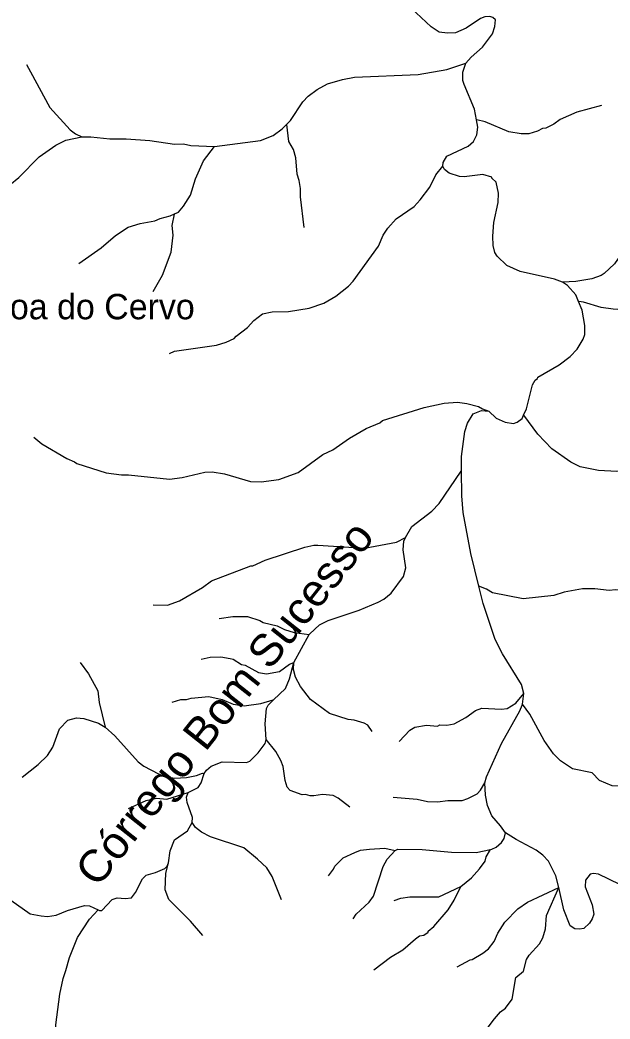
# Model space of a CAD drawing. Extents: x 393 to 446.6, y 8175.5 to 8231.
# Drawn here: x 407.98 to 411.7, y 8190.87 to 8197.16 of the extents above; entities that cross this region are included whole.
import ezdxf
from ezdxf.enums import TextEntityAlignment as Align

# ---------------------------------------------------------------- set-up
doc = ezdxf.new("R2010")
doc.units = 0
doc.header["$LTSCALE"] = 0.064
doc.linetypes.add('LONG_DASHED', pattern=[7.5, 6, -1.5])
doc.layers.add('61', color=7, linetype='Continuous')
doc.layers.add('7', color=7, linetype='Continuous', lineweight=25)
doc.layers.add('9', color=7, linetype='LONG_DASHED', lineweight=25)

msp = doc.modelspace()

# ---------------------------------------------------------------- linework, layer by layer
at = {"layer": '7'}
msp.add_line((411.1435, 8192.8527), (411.1518, 8192.9183), dxfattribs=at)
for points in [[(410.7869, 8196.8912), (410.8196, 8196.9296), (410.8915, 8196.993), (410.9545, 8197.077), (410.969, 8197.1222), (410.9738, 8197.1642), (410.956, 8197.1803), (410.9383, 8197.1868), (410.906, 8197.1836), (410.8802, 8197.1739), (410.7898, 8197.1125), (410.7219, 8197.0834), (410.6703, 8197.0802), (410.6186, 8197.0883), (410.5685, 8197.1206), (410.4102, 8197.2691), (410.315, 8197.3224), (410.2133, 8197.3693), (410.1761, 8197.4322), (410.1761, 8197.4435), (410.1955, 8197.4742), (410.3635, 8197.5388), (410.512, 8197.647), (410.5496, 8197.6798)], [(409.6577, 8196.5066), (409.6812, 8196.5297), (409.7579, 8196.6475), (409.7934, 8196.6846), (409.85, 8196.7265), (409.9145, 8196.7621), (410.0082, 8196.7895), (410.0857, 8196.8041), (410.4862, 8196.8202), (410.667, 8196.8525), (410.7869, 8196.8912)], [(410.8538, 8196.5356), (410.8414, 8196.6022), (410.7752, 8196.7573), (410.7671, 8196.7831), (410.7671, 8196.8348), (410.7869, 8196.8912)], [(408.0169, 8196.8829), (408.042, 8196.8369), (408.1641, 8196.6135), (408.2917, 8196.4714), (408.3256, 8196.4456), (408.3646, 8196.4273)], [(411.6413, 8196.6258), (411.4857, 8196.5828), (411.3807, 8196.536), (411.342, 8196.5086), (411.2904, 8196.4827), (411.2693, 8196.4811), (411.2387, 8196.4633), (411.1838, 8196.4472), (411.1353, 8196.4472), (411.0578, 8196.4601), (410.9076, 8196.5231), (410.8554, 8196.5352), (410.8538, 8196.5356)], [(410.642, 8196.2433), (410.6431, 8196.2654), (410.6676, 8196.3061), (410.801, 8196.3697), (410.8349, 8196.3987), (410.8559, 8196.4408), (410.8624, 8196.4892), (410.8538, 8196.5356)], [(409.2018, 8196.3668), (409.4915, 8196.4052), (409.5722, 8196.4359), (409.6287, 8196.4779), (409.6577, 8196.5066)], [(409.7668, 8195.8564), (409.7433, 8196.05), (409.7433, 8196.1017), (409.7353, 8196.1533), (409.7223, 8196.1921), (409.7143, 8196.2954), (409.6997, 8196.3471), (409.6707, 8196.3988), (409.6579, 8196.5052), (409.6577, 8196.5066)], [(407.603, 8195.7246), (407.6183, 8195.7722), (407.6344, 8195.7997), (407.7168, 8195.9111), (407.7717, 8195.9676), (407.8282, 8196.0467), (407.846, 8196.0564), (407.9122, 8196.1242), (407.9687, 8196.1711), (408.0963, 8196.3019), (408.2012, 8196.3761), (408.2642, 8196.4068), (408.3646, 8196.4273)], [(408.3646, 8196.4273), (408.4225, 8196.4278), (408.542, 8196.4149), (408.6453, 8196.4149), (408.7939, 8196.4036), (408.9489, 8196.381), (409.007, 8196.3826), (409.0522, 8196.3729), (409.2018, 8196.3668)], [(408.9503, 8195.942), (408.9745, 8195.9538), (409.007, 8195.9902), (409.0506, 8196.0597), (409.0829, 8196.163), (409.1329, 8196.2761), (409.2018, 8196.3668)], [(408.9175, 8195.0614), (408.9501, 8195.0765), (409.2137, 8195.115), (409.2751, 8195.1344), (409.3267, 8195.157), (409.338, 8195.1715), (409.4107, 8195.2264), (409.4494, 8195.27), (409.5044, 8195.312), (409.5658, 8195.3249), (409.6691, 8195.3265), (409.7983, 8195.3475), (409.8919, 8195.3798), (409.9662, 8195.4234), (410.047, 8195.4864), (410.076, 8195.5171), (410.2358, 8195.7383), (410.2649, 8195.8078), (410.294, 8195.853), (410.3473, 8195.9111), (410.4603, 8195.9886), (410.4991, 8196.0306), (410.5588, 8196.1113), (410.5976, 8196.1889), (410.642, 8196.2433)], [(411.3969, 8195.5106), (411.3453, 8195.53), (411.1289, 8195.5785), (411.0449, 8195.6172), (410.9835, 8195.6753), (410.969, 8195.6995), (410.9593, 8195.7432), (410.9561, 8195.8013), (410.9642, 8195.8885), (410.9916, 8196.0145), (410.9932, 8196.0726), (410.9771, 8196.142), (410.9512, 8196.1678), (410.9512, 8196.1743), (410.8931, 8196.1904), (410.7768, 8196.1759), (410.7478, 8196.1775), (410.6815, 8196.1985), (410.6513, 8196.2212), (410.642, 8196.2433)], [(411.9603, 8195.9613), (411.925, 8195.882), (411.9217, 8195.8626), (411.757, 8195.6754), (411.7231, 8195.6269), (411.6585, 8195.5671), (411.6391, 8195.5542), (411.581, 8195.5332), (411.4809, 8195.5154), (411.3969, 8195.5106)], [(408.3469, 8195.6285), (408.4871, 8195.7286), (408.5775, 8195.8061), (408.6582, 8195.8578), (408.7341, 8195.882), (408.8262, 8195.8982), (408.8585, 8195.9127), (408.9231, 8195.9288), (408.9503, 8195.942)], [(408.8147, 8195.4533), (408.873, 8195.5559), (408.9279, 8195.7012), (408.9408, 8195.8078), (408.9343, 8195.8691), (408.9501, 8195.941), (408.9503, 8195.942)], [(411.4975, 8195.3892), (411.48, 8195.431), (411.4276, 8195.4913), (411.3969, 8195.5106)], [(411.1511, 8194.674), (411.1685, 8194.7131), (411.2064, 8194.8647), (411.2241, 8194.8938), (411.2387, 8194.9051), (411.2403, 8194.9131), (411.3743, 8194.9907), (411.4453, 8195.0423), (411.4889, 8195.0891), (411.5261, 8195.1522), (411.5374, 8195.1812), (411.5374, 8195.2394), (411.5196, 8195.3362), (411.4975, 8195.3892)], [(412.4377, 8195.047), (412.4034, 8195.0584), (412.3432, 8195.0956), (412.298, 8195.1295), (412.2108, 8195.2103), (412.1316, 8195.2684), (412.0897, 8195.2958), (412.0235, 8195.3233), (411.933, 8195.3394), (411.8071, 8195.3362), (411.7167, 8195.341), (411.6391, 8195.3524), (411.5293, 8195.3863), (411.4986, 8195.3891), (411.4975, 8195.3892)], [(410.7597, 8194.3237), (410.7592, 8194.413), (410.7801, 8194.5708), (410.7962, 8194.6225), (410.8333, 8194.6822), (410.8855, 8194.7034), (410.9309, 8194.6976)], [(410.9309, 8194.6976), (410.9787, 8194.6548), (411.0352, 8194.629), (411.0869, 8194.6209), (411.1095, 8194.629), (411.1418, 8194.6532), (411.1511, 8194.674)], [(412.17, 8194.3271), (412.0105, 8194.3318), (411.8426, 8194.3286), (411.7393, 8194.3189), (411.623, 8194.3254), (411.5067, 8194.348), (411.4486, 8194.377), (411.3291, 8194.461), (411.2402, 8194.5531), (411.1522, 8194.6724), (411.1511, 8194.674)], [(410.8688, 8193.5959), (410.8172, 8193.8022), (410.7703, 8194.0606), (410.7607, 8194.1639), (410.7597, 8194.3237)], [(411.1518, 8192.9183), (411.1367, 8192.9765), (411.0174, 8193.1692), (410.9722, 8193.2596), (410.8963, 8193.4857), (410.8688, 8193.5959)], [(412.0973, 8193.5655), (412.0038, 8193.5558), (411.9104, 8193.5535), (411.7296, 8193.5729), (411.6908, 8193.568), (411.6004, 8193.5793), (411.5229, 8193.5793), (411.4066, 8193.5583), (411.342, 8193.5373), (411.1482, 8193.5163), (410.9545, 8193.5535), (410.9173, 8193.5761), (410.8688, 8193.5959)], [(410.3668, 8192.6161), (410.4345, 8192.688), (410.4651, 8192.7057), (410.5379, 8192.7203), (410.6073, 8192.7138), (410.6234, 8192.7219), (410.667, 8192.7203), (410.7139, 8192.7267), (410.7865, 8192.7671), (410.8479, 8192.8123), (410.8867, 8192.8268), (411.0126, 8192.8204), (411.0465, 8192.8252), (411.103, 8192.8575), (411.1518, 8192.9183)], [(410.9061, 8192.3563), (410.9166, 8192.3936), (411.0126, 8192.604), (411.1273, 8192.8107), (411.1425, 8192.845), (411.1435, 8192.8527)], [(410.328, 8192.2651), (410.4797, 8192.252), (410.5443, 8192.2374), (410.6089, 8192.2358), (410.6735, 8192.2439), (410.7639, 8192.2455), (410.7995, 8192.2568), (410.8576, 8192.2875), (410.8786, 8192.3101), (410.9061, 8192.3563)], [(411.0377, 8192.0411), (411.0045, 8192.084), (410.9512, 8192.1486), (410.9238, 8192.2132), (410.9108, 8192.2778), (410.9061, 8192.3563)], [(410.9414, 8191.9354), (410.9514, 8191.9373), (410.9781, 8191.9501), (411.0126, 8191.9807), (411.0287, 8192.0049), (411.0377, 8192.0411)], [(411.3722, 8191.6951), (411.3721, 8191.6956), (411.3549, 8191.7691), (411.3081, 8191.8612), (411.2726, 8191.8999), (411.2306, 8191.9323), (411.1046, 8191.9984), (411.0377, 8192.0411)], [(409.9203, 8191.7701), (409.9529, 8191.812), (409.9597, 8191.8305), (410.013, 8191.8822), (410.0873, 8191.9177), (410.1228, 8191.9306), (410.1794, 8191.9387), (410.2763, 8191.9435), (410.3411, 8191.9286)], [(410.0757, 8191.4977), (410.0955, 8191.528), (410.1777, 8191.6044), (410.2052, 8191.6416), (410.2649, 8191.8289), (410.2907, 8191.8757), (410.3411, 8191.9286)], [(410.3411, 8191.9286), (410.3585, 8191.9368), (410.512, 8191.9355), (410.6961, 8191.9193), (410.8511, 8191.9177), (410.9414, 8191.9354)], [(410.7556, 8191.7016), (410.8221, 8191.7562), (410.8737, 8191.8128), (410.9076, 8191.8628), (410.9157, 8191.8903), (410.9413, 8191.9351), (410.9414, 8191.9354)], [(411.757, 8191.7159), (411.623, 8191.7805), (411.5907, 8191.7853), (411.5697, 8191.7805), (411.5422, 8191.7417), (411.539, 8191.6997), (411.5826, 8191.5867), (411.5939, 8191.5286), (411.5842, 8191.4995), (411.5665, 8191.4704), (411.5309, 8191.4381), (411.5035, 8191.4333), (411.4744, 8191.4365), (411.4453, 8191.4543), (411.405, 8191.5544), (411.3722, 8191.6951)], [(410.2061, 8191.1766), (410.3118, 8191.2572), (410.3893, 8191.3041), (410.4684, 8191.3735), (410.4942, 8191.3913), (410.5217, 8191.3961), (410.5491, 8191.4139), (410.5491, 8191.4204), (410.5847, 8191.4494), (410.6751, 8191.556), (410.7138, 8191.6158), (410.7556, 8191.7016)], [(410.3348, 8191.6138), (410.3764, 8191.6287), (410.4345, 8191.6383), (410.617, 8191.6367), (410.7556, 8191.7016)], [(410.7322, 8191.1959), (410.814, 8191.2411), (410.8269, 8191.2427), (410.8931, 8191.2815), (410.9286, 8191.3105), (410.9657, 8191.3558), (410.9884, 8191.4074), (411.0336, 8191.4769), (411.1143, 8191.5624), (411.1757, 8191.6044), (411.3722, 8191.6951)]]:
    msp.add_lwpolyline(points, dxfattribs=at)
at = {"layer": '9'}
msp.add_line((409.7015, 8193.1148), (409.7998, 8193.2899), dxfattribs=at)
for points in [[(408.0623, 8194.5337), (408.1123, 8194.4918), (408.2699, 8194.3999), (408.3199, 8194.3802), (408.3336, 8194.3691), (408.5183, 8194.3103), (408.6162, 8194.2964), (408.6595, 8194.2977), (408.919, 8194.2706), (408.999, 8194.2813), (409.1419, 8194.3137), (409.1871, 8194.3156), (409.265, 8194.3041), (409.4286, 8194.2559), (409.4967, 8194.2531), (409.6075, 8194.2678), (409.7298, 8194.3121), (409.8859, 8194.4245), (409.9491, 8194.4554), (410.0539, 8194.529), (410.1583, 8194.5885), (410.2438, 8194.6258), (410.2604, 8194.6402), (410.523, 8194.7213), (410.6492, 8194.7484), (410.734, 8194.7546), (410.7936, 8194.7466), (410.8666, 8194.7274), (410.8912, 8194.7134), (410.9309, 8194.6976)], [(410.4064, 8193.9024), (410.4461, 8193.9713), (410.5717, 8194.0686), (410.6186, 8194.1155), (410.758, 8194.3211), (410.7597, 8194.3237)], [(408.8152, 8193.4778), (408.9053, 8193.476), (408.9812, 8193.5034), (409.1265, 8193.5874), (409.183, 8193.6294), (409.4301, 8193.723), (409.443, 8193.723), (409.5205, 8193.7585), (409.7724, 8193.8409), (409.8273, 8193.8538), (409.8532, 8193.8538), (410.1471, 8193.8345), (410.3485, 8193.8736), (410.4064, 8193.9024)], [(409.7998, 8193.2899), (409.803, 8193.2956), (409.8645, 8193.3517), (409.9178, 8193.3791), (410.1148, 8193.4437), (410.2342, 8193.4937), (410.2698, 8193.5131), (410.3166, 8193.5519), (410.3941, 8193.6569), (410.4087, 8193.7101), (410.3909, 8193.8248), (410.3957, 8193.8781), (410.4064, 8193.9024)], [(409.2303, 8193.3927), (409.3171, 8193.4049), (409.4107, 8193.4049), (409.4882, 8193.3791), (409.5092, 8193.3662), (409.598, 8193.3452), (409.6433, 8193.3226), (409.7046, 8193.3032), (409.7998, 8193.2899)], [(408.3555, 8193.1135), (408.4079, 8193.0432), (408.466, 8192.9366), (408.4741, 8192.8624), (408.5135, 8192.7064)], [(409.1179, 8193.1347), (409.175, 8193.1482), (409.2412, 8193.1498), (409.3009, 8193.1401), (409.3187, 8193.1352), (409.372, 8193.1013), (409.3962, 8193.0981), (409.4786, 8193.0513), (409.5302, 8193.0432), (409.611, 8193.0577), (409.6739, 8193.1046), (409.7015, 8193.1148)], [(409.5749, 8192.8796), (409.6495, 8192.9509), (409.6752, 8193.0104), (409.7015, 8193.1148)], [(410.1953, 8192.6804), (410.1681, 8192.7186), (410.1454, 8192.7316), (410.0825, 8192.7509), (410.0437, 8192.7558), (409.9275, 8192.7929), (409.8063, 8192.8817), (409.745, 8192.9625), (409.7127, 8193.0222), (409.7008, 8193.0701), (409.7015, 8193.1148)], [(408.9345, 8192.8643), (408.9905, 8192.8806), (409.0248, 8192.8801), (409.0538, 8192.8898), (409.1653, 8192.8995), (409.2509, 8192.8818), (409.3203, 8192.8527), (409.3899, 8192.8414), (409.4949, 8192.8565), (409.5713, 8192.8786), (409.5749, 8192.8796)], [(409.5286, 8192.6298), (409.5205, 8192.7283), (409.5302, 8192.8236), (409.5399, 8192.8462), (409.5749, 8192.8796)], [(412.1112, 8192.3036), (412.0929, 8192.2746), (412.0622, 8192.2536), (412.0315, 8192.2504), (411.8878, 8192.3166), (411.7942, 8192.3327), (411.7086, 8192.336), (411.6295, 8192.3698), (411.5826, 8192.4183), (411.4583, 8192.4441), (411.384, 8192.4942), (411.3404, 8192.5394), (411.2806, 8192.6234), (411.1902, 8192.7881), (411.1439, 8192.8521), (411.1435, 8192.8527)], [(407.9883, 8192.3911), (408.0898, 8192.4716), (408.1496, 8192.5281), (408.1818, 8192.5814), (408.2238, 8192.696), (408.2771, 8192.7509), (408.332, 8192.7655), (408.3789, 8192.7623), (408.4709, 8192.7315), (408.5135, 8192.7064)], [(408.5135, 8192.7064), (408.573, 8192.6516), (408.7196, 8192.4877), (408.7567, 8192.4603), (408.8488, 8192.4118), (408.8875, 8192.3973), (408.9505, 8192.3844), (409.0264, 8192.3892), (409.0878, 8192.4021), (409.1265, 8192.4167), (409.1366, 8192.415)], [(409.1366, 8192.415), (409.1506, 8192.436), (409.1809, 8192.4617), (409.2493, 8192.4877), (409.4043, 8192.4845), (409.4252, 8192.4926), (409.4769, 8192.5443), (409.5205, 8192.604), (409.5286, 8192.6298)], [(410.0557, 8192.2023), (409.9824, 8192.2584), (409.9501, 8192.2762), (409.8839, 8192.2826), (409.8273, 8192.273), (409.8047, 8192.2746), (409.7757, 8192.2826), (409.7547, 8192.2811), (409.6788, 8192.3085), (409.661, 8192.3279), (409.6481, 8192.3715), (409.6352, 8192.4587), (409.6206, 8192.4974), (409.5884, 8192.5539), (409.5286, 8192.6298)], [(409.0362, 8192.2949), (409.0981, 8192.3264), (409.1179, 8192.3567), (409.1366, 8192.415)], [(408.6601, 8192.1939), (408.7713, 8192.2455), (408.8359, 8192.26), (408.9021, 8192.252), (409.0362, 8192.2949)], [(409.0613, 8192.1054), (409.0636, 8192.138), (409.0286, 8192.2313), (409.0251, 8192.2663), (409.0362, 8192.2949)], [(408.9127, 8191.8523), (408.9232, 8191.9281), (408.9489, 8191.9969), (409.0309, 8192.054), (409.0613, 8192.1054)], [(409.6243, 8191.6189), (409.6162, 8191.6391), (409.5659, 8191.7647), (409.5318, 8191.8192), (409.4737, 8191.8741), (409.3865, 8191.9468), (409.1766, 8192.0162), (409.1201, 8192.0453), (409.0829, 8192.0743), (409.0613, 8192.1054)], [(408.4694, 8191.5545), (408.4761, 8191.5514), (408.4924, 8191.5514), (408.5572, 8191.6208), (408.5887, 8191.6313), (408.6389, 8191.627), (408.6792, 8191.6319), (408.7043, 8191.664), (408.7487, 8191.7515), (408.772, 8191.7736), (408.8292, 8191.7899), (408.8881, 8191.8161), (408.9033, 8191.8313), (408.9127, 8191.8523)], [(409.1281, 8191.3938), (409.0499, 8191.4848), (408.9133, 8191.6206), (408.8908, 8191.682), (408.894, 8191.7869), (408.9127, 8191.8523)], [(410.9033, 8190.7814), (410.9675, 8190.8689), (411.0061, 8190.9133), (411.0368, 8190.9359), (411.0788, 8190.9925), (411.103, 8191.1297), (411.1498, 8191.1684), (411.1691, 8191.2413), (411.1854, 8191.2705), (411.2519, 8191.3416), (411.2718, 8191.3789), (411.2887, 8191.4349), (411.2952, 8191.5189), (411.3722, 8191.6951)], [(407.9175, 8191.6163), (408.0398, 8191.5302), (408.1092, 8191.5172), (408.148, 8191.514), (408.2045, 8191.5221), (408.2755, 8191.5511), (408.3821, 8191.5835), (408.413, 8191.5806), (408.4694, 8191.5545)], [(408.1751, 8190.5341), (408.1756, 8190.536), (408.1931, 8190.6736), (408.2012, 8190.831), (408.227, 8191.0247), (408.2481, 8191.1232), (408.2635, 8191.1731), (408.2884, 8191.254), (408.3385, 8191.3816), (408.4128, 8191.4962), (408.4692, 8191.5543), (408.4694, 8191.5545)]]:
    msp.add_lwpolyline(points, dxfattribs=at)

# ---------------------------------------------------------------- texts
at = {"layer": '61'}
msp.add_text('Lagoa do Cervo', height=0.16, dxfattribs=at).set_placement((407.5548, 8195.2777))
at = {"layer": '61', "width": 1.05}
msp.add_text('Córrego Bom Sucesso', height=0.2, rotation=51.633, dxfattribs=at).set_placement((409.3423, 8192.7966), align=Align.CENTER)

doc.saveas('drawing.dxf')
